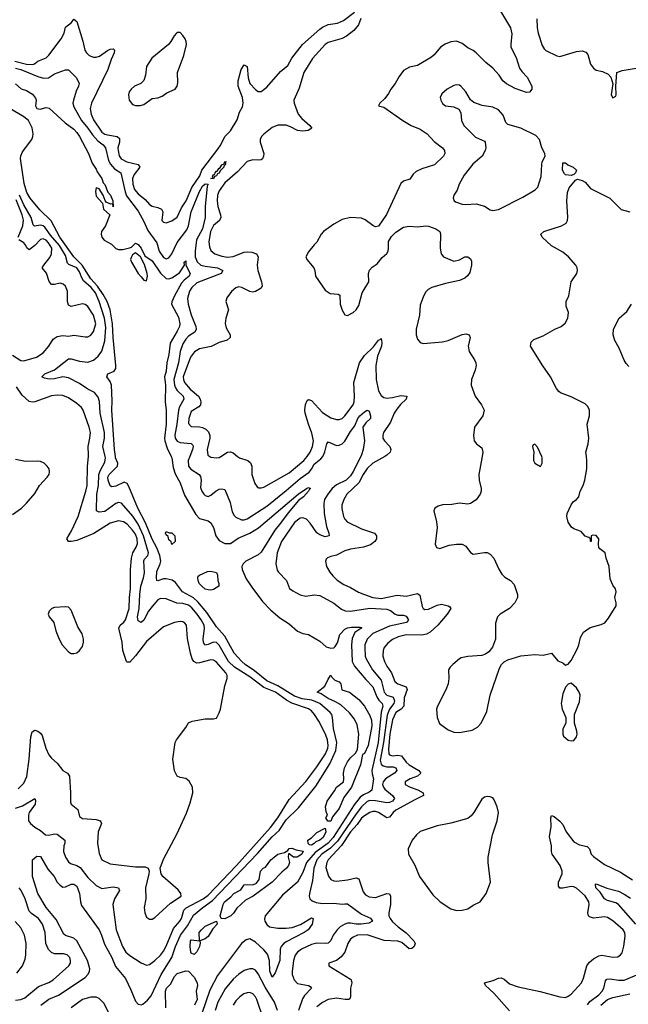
# Model space of a CAD drawing. Header units: inches. Extents: x 1682530 to 1839546, y 640742 to 791647.
# Tile 724 of 923: x 1804761 to 1809120, y 716076 to 723127. Entities that reach past the tile are written whole.
import ezdxf

# ---------------------------------------------------------------- set-up
doc = ezdxf.new("R2010")
doc.units = ezdxf.units.IN
doc.header["$MEASUREMENT"] = 0
doc.layers.add('B8701', color=7, linetype='Continuous')
doc.layers.add('B8702', color=7, linetype='Continuous')

msp = doc.modelspace()

# ---------------------------------------------------------------- linework, layer by layer
at = {"layer": 'B8701', "color": 5}
for points, elevation in [([(1804710, 719582.6), (1804775.1, 719630), (1804810, 719664.9), (1804870, 719734.8), (1804903.6, 719790), (1804958.7, 719850), (1804971.3, 719870), (1804975.1, 719890), (1804971.5, 719910), (1804956.9, 719930), (1804935.6, 719950), (1804910, 719962.7), (1804890, 719966.2), (1804803.9, 719963.9), (1804730, 719977.6)], 520), ([(1804730, 717481), (1804782.2, 717497.8), (1804870.4, 717550.3), (1804874.6, 717534.6), (1804871.3, 717510), (1804829.6, 717450.4), (1804824.4, 717430), (1804823.9, 717390), (1804837.8, 717370), (1804870, 717343.8), (1804910, 717320.2), (1804945.3, 717290), (1804970, 717287.3), (1805010, 717297.4), (1805030, 717294.4), (1805084.9, 717250), (1805085.6, 717230), (1805078.2, 717210), (1805074.2, 717170), (1805089.1, 717130), (1805110, 717096.4), (1805124, 717084), (1805170, 717068.7), (1805194.9, 717054.9), (1805250, 716984.1), (1805310, 716926.9), (1805350, 716904.9), (1805430, 716916.6), (1805468.9, 716908.9), (1805475.6, 716890), (1805440.7, 716830), (1805429.1, 716790), (1805451.1, 716610), (1805497.8, 716490), (1805521.8, 716450), (1805550, 716424.9), (1805630, 716372.7), (1805670, 716356), (1805690, 716360.8), (1805730, 716389.3), (1805770, 716427.5), (1805790, 716456.2), (1805810, 716492.9), (1805861.6, 716618.4), (1805908, 716670), (1805919.9, 716690), (1805937.3, 716750), (1805954.4, 716765.6), (1806074.8, 716830), (1806110, 716856.2), (1806313.5, 717070), (1806558.4, 717341.6), (1806610, 717410.5), (1806690, 717542.1), (1806810, 717672.3), (1806890, 717776.3), (1806951.1, 717868.9), (1806968.3, 717910), (1806971, 717930), (1806966.8, 717970), (1806950.9, 718010.9), (1806903.3, 718103.3), (1806873.7, 718150), (1806850, 718177.4), (1806830, 718191.4), (1806710, 718231.6), (1806672.9, 718252.9), (1806593.5, 718310), (1806510, 718344.1), (1806410, 718420.1), (1806300.8, 718490), (1806255.7, 718530), (1806190, 718648.8), (1806170, 718667.5), (1806150, 718669.9), (1806110, 718651.7), (1806087.5, 718647.5), (1806077.5, 718670), (1806076, 718690), (1806085.6, 718770), (1806082.2, 718790), (1806061.8, 718830), (1806032.3, 718870), (1805994.8, 718914.8), (1805970, 718935), (1805930, 718947.2), (1805887.6, 718947.6), (1805810, 718979.4), (1805770, 718982.5), (1805750, 718973.5), (1805710, 718925.4), (1805684.2, 718890), (1805650, 718827.8), (1805630, 718809.8), (1805610, 718822), (1805604.5, 718850), (1805618, 718910), (1805621.3, 719010), (1805629.9, 719069.9), (1805648.9, 719130), (1805654.2, 719165.8), (1805649.6, 719250.5), (1805655.7, 719264.3), (1805679.2, 719290), (1805684.1, 719310), (1805648.1, 719430), (1805610, 719514.7), (1805570.7, 719570.7), (1805490, 719663.7), (1805470, 719669.2), (1805450, 719662.4), (1805370, 719604.4), (1805330, 719599.5), (1805310.7, 719610.7), (1805313, 719730), (1805326.1, 719790), (1805327.6, 719870), (1805338.8, 719901.2), (1805370, 719957.4), (1805375.2, 719990), (1805372.8, 720000)], 460), ([(1804750, 717619.7), (1804790, 717660.2), (1804813.5, 717706.5), (1804829.4, 717830), (1804841.4, 717990), (1804850, 718028), (1804870, 718038.5), (1804890, 718032.2), (1804910, 718017.7), (1804921.4, 718001.4), (1804947.4, 717910), (1804970, 717863.1), (1804990, 717838.3), (1805030, 717802), (1805070, 717750.3), (1805103, 717730), (1805118, 717710), (1805125.5, 717590), (1805124.2, 717524.2), (1805130, 717508), (1805177, 717470), (1805190, 717421.6), (1805210, 717406.7), (1805310, 717398.9), (1805337.1, 717390), (1805342, 717382), (1805346, 717370), (1805323.9, 717310), (1805317.8, 717230), (1805330, 717156), (1805350, 717110.6), (1805410, 717082.7), (1805590, 717059), (1805660.7, 717060.7), (1805682, 717050), (1805688.4, 717030), (1805687.2, 717010), (1805662.4, 716910), (1805664, 716830), (1805652.2, 716770), (1805656.4, 716730), (1805670, 716700.7), (1805690, 716684.9), (1805710, 716685.5), (1805730, 716697.1), (1805840.6, 716799.4), (1805917.1, 716850), (1805915.2, 716870), (1805895.6, 716895.6), (1805787.5, 716990), (1805775, 717010), (1805767, 717050), (1805790, 717115.2), (1805886, 717294), (1805956.4, 717443.5), (1805982.6, 717517.4), (1806000.2, 717590), (1805998.7, 717630), (1805974.7, 717674.7), (1805950, 717693.1), (1805910, 717698.7), (1805890, 717709.8), (1805870, 717746.6), (1805857.2, 717830), (1805873.8, 717950), (1805883.5, 717970), (1805950, 718057.3), (1805970, 718092.4), (1805997, 718103), (1806090, 718118.9), (1806150, 718119.1), (1806170, 718126), (1806190, 718162), (1806198.5, 718190), (1806230, 718355.5), (1806246.6, 718410), (1806247.4, 718430), (1806236.4, 718450), (1806170, 718526.8), (1806150, 718541.2), (1806130, 718543.5), (1806050, 718520.5), (1806030, 718519.6), (1806009.1, 718530), (1805995.9, 718550), (1805983.8, 718590), (1805963.7, 718696.3), (1805955.4, 718790), (1805945.1, 718805.1), (1805930, 718815.8), (1805910, 718817.7), (1805870, 718809.8), (1805790, 718779.8), (1805670, 718673.8), (1805590, 718570.5), (1805550, 718526.6), (1805530, 718525.1), (1805525.6, 718530), (1805499.9, 718610), (1805494.4, 718670), (1805471.3, 718770), (1805480.3, 718790), (1805506.9, 718813.1), (1805519.1, 718830), (1805545.8, 718910), (1805546.7, 718990), (1805554.1, 719050), (1805555, 719190), (1805563, 719270), (1805572, 719310), (1805596.2, 719350), (1805604.8, 719375.2), (1805602.5, 719410), (1805590, 719442.5), (1805570, 719472.4), (1805530, 719514.1), (1805504.7, 719530), (1805470, 719538.4), (1805410, 719521.6), (1805293.3, 719446.7), (1805170, 719396.8), (1805130, 719389.9), (1805111.2, 719391.2), (1805099.7, 719410), (1805132.9, 719467), (1805179.9, 719570), (1805235.5, 719750), (1805243.6, 719790), (1805246.6, 719930), (1805252.8, 720000)], 480), ([(1804913.5, 716070), (1804950, 716099.2), (1804970, 716112.3), (1805039.3, 716140.7), (1805230, 716268.4), (1805250.4, 716290), (1805260.4, 716310), (1805263.8, 716330), (1805247.2, 716390), (1805170.2, 716530.2), (1805149.3, 716549.3), (1805090, 716567.5), (1805077.5, 716577.5), (1805022.5, 716682.5), (1804950, 716769.8), (1804890, 716869.7), (1804852.8, 716990), (1804852, 717110), (1804884.2, 717135.8), (1804910, 717134), (1804962.9, 717042.9), (1805008.1, 716990), (1805029.7, 716949.7), (1805050, 716927.7), (1805070, 716915.2), (1805090, 716916), (1805130, 716935.3), (1805150, 716935), (1805170, 716921.8), (1805190.1, 716870), (1805196.1, 716810), (1805203.6, 716783.5), (1805330, 716609.2), (1805348, 716570), (1805367.4, 716507.4), (1805420.8, 716410), (1805446.9, 716346.9), (1805519.5, 716259.5), (1805558.1, 716178.1), (1805590, 716096.9), (1805610, 716076.9), (1805630, 716072), (1805642.5, 716077.5), (1805675.5, 716104.5), (1805702.6, 716137.4), (1805774.3, 716290), (1805850, 716410.9), (1805878.2, 716490), (1805913.8, 716570), (1805963.6, 716636.4), (1806006.8, 716713.2), (1806074, 716770), (1806141.5, 716818.5), (1806463.9, 717156.1), (1806570, 717275.7), (1806618.9, 717321.1), (1806670, 717397.1), (1806757.6, 717482.4), (1806881.9, 717638.1), (1806983.3, 717796.7), (1807025.6, 717894.4), (1807032.2, 717950), (1807007.9, 718050), (1807002.4, 718130), (1806996.2, 718150), (1806984.3, 718164.3), (1806910, 718230.3), (1806854.3, 718254.3), (1806784.2, 718264.2), (1806730, 718281.4), (1806610, 718357.1), (1806530, 718392.9), (1806443.4, 718463.4), (1806375.8, 718510), (1806351.6, 718530), (1806297.4, 718590), (1806231.4, 718711.4), (1806170, 718778.8), (1806102.5, 718882.5), (1806037.7, 718957.7), (1806005.7, 718985.7), (1805928, 719030), (1805876.8, 719096.8), (1805854.3, 719114.3), (1805810, 719123.7), (1805790, 719121.6), (1805750, 719107.9), (1805744.5, 719110), (1805741.4, 719130), (1805744.3, 719175.7), (1805768.4, 719230), (1805772, 719250), (1805766, 719290), (1805743.9, 719343.9), (1805710, 719407.6), (1805662.8, 719522.8), (1805608.4, 719630), (1805543.9, 719783.9), (1805530, 719806.3), (1805510, 719814), (1805450, 719786.7), (1805421.9, 719781.9), (1805410, 719787.8), (1805394.9, 719830), (1805392.5, 719850), (1805401.1, 719870), (1805461.9, 719930), (1805465, 719950), (1805448.4, 719990), (1805446.9, 720000)], 440), ([(1805845.5, 720000), (1805850.2, 719990), (1805859.8, 719919.8), (1805874.9, 719874.9), (1805910.2, 719810), (1805942.3, 719722.3), (1806023.1, 719583.1), (1806050, 719554.5), (1806110, 719536.9), (1806130, 719524.4), (1806149.3, 719489.3), (1806166.4, 719430), (1806190, 719398), (1806230, 719376.9), (1806270, 719375.4), (1806325.1, 719414.9), (1806410, 719450.5), (1806472.6, 719487.4), (1806755.8, 719730), (1806815.1, 719770), (1806830, 719776.5), (1806844.9, 719770), (1806835.9, 719764.1), (1806830.2, 719750), (1806794.7, 719710), (1806757.3, 719682.7), (1806684.3, 719595.7), (1806630, 719520.5), (1806588.3, 719471.7), (1806490, 719313.8), (1806470, 719294.8), (1806379.6, 719250), (1806362.3, 719230), (1806352.8, 719210), (1806353.8, 719190), (1806383.2, 719123.2), (1806423.1, 719063.1), (1806501.2, 718961.2), (1806558.7, 718898.7), (1806624.2, 718844.2), (1806690, 718801.1), (1806750, 718748.9), (1806790, 718730.2), (1806830, 718724.4), (1806910, 718677), (1806956.6, 718636.6), (1806990, 718625.4), (1807010, 718628.1), (1807021.7, 718638.3), (1807036.8, 718663.2), (1807054.9, 718725.1), (1807090, 718762.2), (1807110, 718771.7), (1807136.9, 718776.9), (1807196.7, 718776.7), (1807211.4, 718771.4), (1807162.5, 718737.5), (1807143.5, 718696.5), (1807138.4, 718650), (1807141.3, 718530), (1807158.3, 718498.3), (1807240.8, 718400.8), (1807290, 718350.1), (1807318.4, 718278.4), (1807333.4, 718253.4), (1807357.2, 718230), (1807361.6, 718210), (1807351.2, 718168.8), (1807328.2, 717950), (1807284.2, 717750), (1807285, 717725), (1807296, 717690), (1807282.8, 717610), (1807264.8, 717595.2), (1807223.3, 717576.7), (1807200.4, 717559.6), (1807156.9, 717503.1), (1807007, 717270), (1806970, 717228.7), (1806877.8, 717162.2), (1806816.2, 717090), (1806790, 717020.4), (1806750.8, 716950), (1806643, 716857), (1806518.6, 716710), (1806513.7, 716686.3), (1806516.8, 716670), (1806530, 716646.5), (1806550.4, 716630), (1806610, 716619.8), (1806670, 716620.3), (1806713.2, 716626.8), (1806773.1, 716646.9), (1806850, 716695.6), (1806864, 716690), (1806854.9, 716650), (1806828, 716610), (1806799.6, 716590), (1806670, 716523.8), (1806650.4, 716509.6), (1806634.7, 716490), (1806627.2, 716470), (1806623.4, 716390), (1806590, 716302), (1806570.3, 716269.7), (1806553.2, 716313.2), (1806549.4, 716390), (1806535.2, 716435.2), (1806510, 716465.4), (1806450, 716521.5), (1806410, 716543.5), (1806382.3, 716537.7), (1806349.4, 716510.6), (1806177.9, 716282.1), (1806123.1, 716176.9), (1806064.5, 716010)], 440), ([(1805979.6, 720000), (1805967.7, 719970), (1805970.1, 719930.1), (1805987.3, 719907.3), (1806046.7, 719870), (1806056, 719856), (1806059.8, 719830), (1806056.7, 719776.7), (1806066, 719750), (1806080.3, 719730), (1806090, 719719.5), (1806110, 719713.1), (1806130, 719721.5), (1806167.3, 719752.7), (1806190, 719764.2), (1806210, 719768.4), (1806230, 719763.1), (1806269.3, 719670), (1806283.1, 719603.1), (1806296.5, 719576.5), (1806310, 719563.7), (1806350, 719544.9), (1806370, 719544.4), (1806390, 719552.4), (1806530, 719644.1), (1806670, 719754.8), (1806770, 719841), (1806833.4, 719886.6), (1806851.4, 719908.6), (1806870, 719943.5), (1806918.2, 719981.8), (1806931.6, 720000)], 460), ([(1806121.8, 720000), (1806130, 719994.4), (1806170, 719988.2), (1806190, 719992.3), (1806202.5, 720000)], 480), ([(1806321.9, 720000), (1806334.4, 719990), (1806394, 719970), (1806413.8, 719953.8), (1806423.5, 719930), (1806424.7, 719870), (1806444.8, 719804.8), (1806462, 719782), (1806474.7, 719774.7), (1806490, 719774), (1806510, 719780.2), (1806690, 719881.4), (1806796.8, 719970), (1806819.4, 720000)], 480), ([(1807203.6, 720000), (1807150, 719891.4), (1807130, 719859.5), (1807099.8, 719830), (1807030, 719794.8), (1806999.8, 719770), (1806967.8, 719730), (1806944, 719690), (1806938.8, 719661.2), (1806942, 719590), (1806957.6, 719497.6), (1806976.1, 719450), (1806977.1, 719430), (1806950, 719422.4), (1806910, 719438.4), (1806890, 719452.1), (1806841.9, 719521.9), (1806814.7, 719550), (1806790, 719560.3), (1806770, 719556.5), (1806730, 719525.8), (1806635.7, 719390), (1806604.4, 719310), (1806596.2, 719230), (1806605.2, 719185.2), (1806614.6, 719170), (1806671.8, 719111.8), (1806694.4, 719054.4), (1806716.3, 719036.3), (1806770, 719008.9), (1806810, 718999.6), (1806870, 719008.3), (1806910, 719002.8), (1807010, 718949.2), (1807064.9, 718904.9), (1807092.9, 718892.8), (1807130, 718890.1), (1807270, 718912.5), (1807390, 718905.1), (1807416.1, 718896.1), (1807450.4, 718870), (1807470, 718863.6), (1807510, 718861.7), (1807530, 718854.7), (1807546.7, 718830), (1807532.4, 718810), (1807410, 718783.8), (1807290, 718730.4), (1807250.8, 718690), (1807233.9, 718650), (1807231.9, 718630), (1807236.2, 718570), (1807242, 718550), (1807287.1, 718470), (1807350, 718395.8), (1807370.9, 718310), (1807390, 718289.7), (1807436.1, 718276.1), (1807446.5, 718250), (1807441.5, 718230), (1807409.1, 718190), (1807393.4, 718146.6), (1807367.3, 717950), (1807343.4, 717823.4), (1807350, 717794.4), (1807363.7, 717783.7), (1807390, 717775.8), (1807435.8, 717775.8), (1807455, 717770), (1807461.6, 717750), (1807444.6, 717730), (1807381.6, 717690), (1807364.9, 717670), (1807360.1, 717650), (1807365.6, 717630), (1807376.3, 717616.3), (1807431.8, 717570), (1807445, 717550), (1807430.2, 717530), (1807410, 717521.3), (1807390, 717519.2), (1807310, 717533.5), (1807270, 717534.1), (1807250, 717527.4), (1807210, 717491), (1807170, 717439.9), (1807036.2, 717243.8), (1806986.7, 717193.3), (1806926.2, 717150), (1806889.8, 717110), (1806868.1, 717050), (1806857.8, 716962.2), (1806836.5, 716870), (1806835.3, 716850), (1806840.3, 716830), (1806856.6, 716816.6), (1806885.3, 716805.3), (1806930, 716797.2), (1807010, 716800.9), (1807070, 716791.9), (1807090, 716796.3), (1807110, 716794.5), (1807210, 716722.2), (1807272.9, 716692.8), (1807288.4, 716670), (1807262.5, 716657.5), (1807207.3, 716650), (1807170, 716648.7), (1807130, 716657.3), (1807110, 716656.1), (1807090, 716648.6), (1807057.3, 716630), (1807035.3, 716610), (1807005.8, 716570), (1806988.4, 716531.6), (1806970, 716513.5), (1806950, 716509.9), (1806890, 716513.2), (1806850, 716504.4), (1806779.1, 716470), (1806750.6, 716449.4), (1806733, 716427), (1806721.4, 716390), (1806712.1, 716310), (1806712.2, 716290), (1806726.6, 716250), (1806750, 716225.4), (1806830.7, 716210), (1806842.5, 716202.5), (1806850.3, 716190), (1806801, 716139), (1806785.8, 716114.2), (1806757.3, 716030)], 460), ([(1807376, 720000), (1807290.3, 719950), (1807250, 719914), (1807220.4, 719870), (1807190.8, 719810), (1807105.1, 719730), (1807081.5, 719690), (1807068.8, 719650), (1807067.6, 719627.6), (1807080.6, 719570), (1807089, 719549), (1807106.3, 719530), (1807210, 719479.8), (1807302, 719450), (1807316.9, 719430), (1807317.4, 719410), (1807305.3, 719390), (1807272.6, 719367.4), (1807223.1, 719350), (1807130, 719335.1), (1807090, 719323.7), (1807030, 719291.9), (1806990, 719283.5), (1806966.5, 719273.5), (1806956.9, 719263.1), (1806951.8, 719248.2), (1806959.6, 719210), (1806983.2, 719170), (1807003.3, 719143.4), (1807034.3, 719114.3), (1807082.4, 719082.4), (1807130, 719060.9), (1807187.2, 719027.2), (1807230.1, 719010.1), (1807289.7, 718989.7), (1807350, 718981), (1807465.5, 719005.5), (1807530, 718998.1), (1807610, 719017.5), (1807626.3, 719006.3), (1807643.6, 718923.6), (1807650.1, 718910.1), (1807663.7, 718903.7), (1807690, 718904.4), (1807750, 718933.3), (1807781.4, 718941.4), (1807830.6, 718930), (1807842.2, 718922.2), (1807848, 718910), (1807822.9, 718870), (1807755.5, 718790), (1807700.4, 718739.6), (1807673.5, 718726.5), (1807641.3, 718718.7), (1807530, 718721.6), (1807472.3, 718707.7), (1807432, 718688), (1807397.5, 718662.5), (1807371, 718630), (1807363.9, 718610), (1807361.9, 718570), (1807373.9, 718530), (1807390, 718496.9), (1807424.4, 718450), (1807447.6, 718387.6), (1807470.5, 718370.5), (1807530.1, 718350.1), (1807536.2, 718330), (1807515, 718270), (1807513.3, 718210), (1807493.6, 718190), (1807455.5, 718164.5), (1807430, 718113.5), (1807412.9, 718010), (1807403.1, 717903.1), (1807405.3, 717870), (1807410, 717861.5), (1807430, 717854.4), (1807470, 717860.7), (1807495.8, 717855.8), (1807528.6, 717810), (1807550, 717790.1), (1807619.3, 717750), (1807634.7, 717730), (1807632.5, 717727.5), (1807610.3, 717710), (1807557.8, 717690), (1807521.3, 717670), (1807521.3, 717650), (1807557, 717630), (1807611.5, 717611.5), (1807650.8, 717590.8), (1807652.2, 717570), (1807590, 717541.1), (1807454.7, 717465.3), (1807436.1, 717450), (1807410, 717415.2), (1807390, 717411.6), (1807330, 717449.9), (1807310, 717455.6), (1807290, 717456.1), (1807270, 717450.4), (1807230, 717426.2), (1807210, 717408.7), (1807177.2, 717362.8), (1807130, 717311.2), (1807066.5, 717213.5), (1806969.6, 717110), (1806960.4, 717090), (1806954.9, 717054.9), (1806973.4, 716993.4), (1806989.6, 716969.6), (1807010, 716960.2), (1807030, 716958), (1807110, 716965.9), (1807170, 716982), (1807190, 716973.4), (1807220.2, 716880.2), (1807239, 716859), (1807264.1, 716844.1), (1807310, 716839.5), (1807390, 716870.1), (1807410, 716866), (1807415.8, 716850), (1807417.5, 716790), (1807404.8, 716730), (1807406, 716710), (1807413.7, 716690), (1807430, 716666.8), (1807471, 716630), (1807530, 716587.5), (1807584.4, 716530), (1807592.8, 716510), (1807586.9, 716490), (1807570, 716474.8), (1807550, 716472), (1807497.3, 716517.3), (1807470, 716527.5), (1807372.4, 716532.4), (1807250, 716573.5), (1807180.7, 716570), (1807150, 716557.4), (1807130, 716541), (1807111.8, 716510), (1807090.1, 716450), (1807064.4, 716415.6), (1807030, 716389.7), (1806976, 716370), (1806974.8, 716350), (1807130, 716255.8), (1807136.1, 716250), (1807139.3, 716230), (1807129.4, 716190), (1807129.2, 716130), (1807124.5, 716115.5), (1807118, 716110), (1807091.1, 716108.9), (1807030, 716119.2), (1806970, 716109.8), (1806930, 716088.7), (1806890, 716056.8)], 480), ([(1808073.3, 720000), (1808050.3, 719870), (1808052.9, 719830), (1808066.7, 719770), (1808066.7, 719750), (1808059.6, 719730), (1808030, 719689.6), (1807990, 719662.6), (1807970, 719657.3), (1807910, 719664.5), (1807855.3, 719655.3), (1807790, 719651.7), (1807757.2, 719642.8), (1807734.9, 719630), (1807727.4, 719610), (1807747.2, 719530), (1807751.3, 719490), (1807737.1, 719370), (1807747, 719347), (1807770, 719340.4), (1807836, 719364), (1807890, 719372), (1807930, 719371.3), (1807957.1, 719357.1), (1807990, 719310.4), (1808010, 719299.5), (1808090, 719311.7), (1808110, 719310.3), (1808130, 719300.3), (1808157.4, 719270), (1808192, 719192), (1808215.2, 719155.2), (1808234.7, 719134.7), (1808275.5, 719110), (1808301.4, 719081.4), (1808326.4, 719010), (1808326.7, 718990), (1808307, 718950), (1808270, 718909.7), (1808201.6, 718870), (1808184.2, 718850), (1808170, 718806), (1808168.5, 718690), (1808147.2, 718632.8), (1808121.1, 718598.9), (1808097.2, 718582.8), (1808070, 718573), (1807970, 718565.4), (1807923.7, 718556.3), (1807910, 718549.6), (1807863, 718510), (1807843, 718490), (1807832.7, 718470), (1807834.6, 718410), (1807829, 718370), (1807812.9, 718327.1), (1807752.4, 718210), (1807747.2, 718190), (1807750.3, 718130), (1807767.1, 718087.1), (1807830, 718042.4), (1807870, 718024.2), (1807910, 718021.7), (1808001, 718039), (1808040.1, 718059.9), (1808067, 718090), (1808106.7, 718173.3), (1808129.6, 718290), (1808198, 718482), (1808210.7, 718509.3), (1808230, 718528.8), (1808257.7, 718542.3), (1808350.3, 718570.3), (1808450, 718580.9), (1808510, 718574.9), (1808570, 718590.6), (1808615.2, 718535.2), (1808650, 718521), (1808670, 718504.7), (1808688.9, 718511.1), (1808710, 718538), (1808756.6, 718623.4), (1808766.6, 718650), (1808776.6, 718703.4), (1808799.6, 718740.4), (1808846.2, 718773.8), (1808925.4, 718794.6), (1808951.5, 718808.5), (1808978.3, 718841.7), (1809032.7, 718930), (1809033.2, 718950), (1809023.7, 718990), (1809034, 719030), (1809029.3, 719050), (1809010, 719077.2), (1808990, 719122), (1808983.6, 719210), (1808960.7, 719270), (1808954, 719310), (1808916.4, 719336.4), (1808910, 719346), (1808906, 719370), (1808908, 719410), (1808890, 719433.2), (1808865.4, 719434.6), (1808854, 719430), (1808854, 719390), (1808850, 719389.2), (1808848.7, 719408.7), (1808838, 719418), (1808810, 719429.2), (1808781.2, 719461.2), (1808730, 719481.6), (1808713.9, 719493.9), (1808689.7, 719529.7), (1808678.9, 719570), (1808681.1, 719590), (1808710, 719652.7), (1808725.8, 719674.2), (1808750, 719690.3), (1808764.7, 719710), (1808774.2, 719750), (1808795.6, 719790), (1808809.8, 719830.2), (1808823.1, 719910), (1808823.1, 719970), (1808819.8, 720000)], 520), ([(1808441.9, 720000), (1808441, 719970), (1808451.3, 719950), (1808490, 719926.8), (1808504, 719950), (1808504, 719990), (1808499.5, 720000)], 540), ([(1808270, 716029.8), (1808155.8, 716155.8), (1808097.6, 716210), (1808089.8, 716230.2), (1808152.9, 716247.1), (1808190, 716263.6), (1808210, 716265.5), (1808230, 716255.8), (1808270, 716223.2), (1808330, 716200.2), (1808487.7, 716167.7), (1808630, 716129.1), (1808670, 716124.6), (1808690, 716132.9), (1808710, 716148.9), (1808783.9, 716230), (1808798.1, 716261.9), (1808823.2, 716350), (1808843, 716377), (1808870, 716402.3), (1808910, 716423.8), (1808930, 716426.4), (1809010, 716414), (1809043.8, 716416.2), (1809064.5, 716430), (1809074.9, 716445.1), (1809089, 716491), (1809096.6, 716563.4), (1809094.9, 716590), (1809084.2, 716610), (1809010, 716673.8), (1808970, 716698.2), (1808950, 716701.2), (1808870, 716693.6), (1808842.6, 716702.6), (1808834.5, 716710), (1808830.6, 716730), (1808840.6, 716790), (1808837.5, 716810), (1808810, 716852.8), (1808750, 716908.5), (1808730, 716917.2), (1808710, 716919.4), (1808650, 716906.5), (1808630, 716907.6), (1808621.2, 716921.2), (1808621, 716950), (1808646.2, 717010), (1808647.2, 717030), (1808630.8, 717070), (1808575.6, 717150), (1808569.8, 717170), (1808569.8, 717210), (1808554.8, 717274.8), (1808568.1, 717350), (1808565.1, 717410), (1808570, 717426.8), (1808590, 717420.3), (1808630, 717387.9), (1808650, 717362.6), (1808674.5, 717310), (1808730, 717238.6), (1808770, 717218.5), (1808826.5, 717206.5), (1808840.9, 717190), (1808853.1, 717150), (1808870, 717133.1), (1808950, 717076.9), (1809063, 717023), (1809150, 716966.7)], 480), ([(1804730, 716105.3), (1804770, 716110.7), (1804799, 716121), (1804895.9, 716204.1), (1804970, 716232.5), (1805000.9, 716250), (1805112.8, 716350), (1805124, 716370), (1805125.4, 716390), (1805119.7, 716410), (1805100.9, 716430), (1805076, 716436), (1805010, 716438.2), (1804990, 716446), (1804968.4, 716468.4), (1804948.6, 716510), (1804944.7, 716590), (1804924.5, 716650), (1804896.2, 716690), (1804845.1, 716725.1), (1804830, 716743.5), (1804801.5, 716830), (1804772.9, 716890), (1804757.8, 716910)], 460), ([(1809173.9, 716650), (1809050.8, 716790.8), (1809030, 716802.8), (1808970, 716819.9), (1808950, 716830.7), (1808917.8, 716877.8), (1808887.9, 716910), (1808884.9, 716935.1), (1808890, 716938), (1808966.5, 716906.5), (1809050, 716886), (1809090, 716865.5), (1809136, 716836)], 460), ([(1804740.7, 716299.3), (1804781, 716350), (1804800.9, 716399.1), (1804805.8, 716430), (1804807.1, 716510), (1804795.9, 716570), (1804770, 716622.3), (1804727.6, 716667.6)], 480), ([(1805807.2, 716050), (1805805.5, 716170), (1805813.8, 716190), (1805840.8, 716219.2), (1805870, 716273.8), (1805890, 716295.6), (1805950, 716316), (1805970, 716311.7), (1806010, 716271), (1806033.4, 716230), (1806035.1, 716210), (1806024.2, 716170), (1806032.5, 716110), (1806012.7, 716070)], 420), ([(1806606.6, 716030), (1806585, 716090), (1806519.1, 716199.1), (1806470, 716293.3), (1806450, 716319.2), (1806430, 716329.8), (1806410, 716329.8), (1806370, 716316.8), (1806330, 716290.7), (1806290, 716254.8), (1806232.7, 716187.3), (1806179.9, 716090), (1806161.1, 716030)], 460), ([(1808827.9, 716072.1), (1808845.2, 716094.8), (1808910, 716143.4), (1808933.8, 716170), (1808944.3, 716190), (1808957.2, 716242.8), (1808965.3, 716254.7), (1808990, 716258), (1809050, 716247.4), (1809090, 716249.5), (1809210, 716297.7)], 460), ([(1805412.5, 715990), (1805363.6, 716083.6), (1805330, 716116.9), (1805310, 716127), (1805270, 716127.3), (1805210, 716110.4), (1805130.3, 716049.7)], 440), ([(1806508.3, 715970), (1806459.8, 716110), (1806450, 716128.3), (1806430, 716149.8), (1806410, 716159.8), (1806390, 716158.8), (1806365.3, 716150), (1806338.5, 716130), (1806310, 716099.8), (1806289.4, 716070)], 480), ([(1808924.1, 716070), (1808970, 716108.9), (1809010, 716125.1), (1809130, 716151.3)], 440)]:
    msp.add_lwpolyline(points, dxfattribs=dict(at, elevation=elevation))
for points, elevation in [([(1805850, 719368.7), (1805846.6, 719386.6), (1805830, 719402), (1805825.6, 719425.6), (1805810, 719438), (1805805.2, 719450), (1805810, 719462), (1805832.7, 719452.7), (1805850, 719452), (1805871.3, 719430), (1805874, 719390)], 420), ([(1806130, 719040.4), (1806110, 719043.5), (1806090, 719049.8), (1806065.4, 719070), (1806047.7, 719090), (1806039.7, 719110), (1806036, 719130), (1806039, 719141), (1806048, 719150), (1806105.4, 719174.6), (1806130, 719176.9), (1806170, 719167.3), (1806176.9, 719150), (1806179.6, 719110), (1806188.2, 719090), (1806188, 719070), (1806150, 719046.2)], 420), ([(1805090, 718921.2), (1805010, 718917.2), (1804992, 718910), (1804971.3, 718890), (1804966, 718870), (1804971.3, 718850), (1805006.8, 718810), (1805019.1, 718750), (1805043, 718690), (1805064.9, 718650), (1805110, 718598.8), (1805130, 718587.3), (1805150, 718587.3), (1805170, 718593.4), (1805190, 718610.6), (1805210, 718639.1), (1805219.1, 718670), (1805218.3, 718690), (1805208.3, 718728.3), (1805178.6, 718778.6), (1805130, 718898), (1805110, 718919)], 520), ([(1806990, 717387.4), (1806968.1, 717388.1), (1806954, 717410), (1806965.2, 717430), (1806956.2, 717456.2), (1806952.5, 717490), (1806963.7, 717530), (1807016.2, 717603.8), (1807030, 717631.4), (1807080.4, 717670), (1807083.7, 717690), (1807079.6, 717730), (1807088.2, 717770), (1807110, 717813.2), (1807130, 717841), (1807165.9, 717874.1), (1807180.1, 717899.9), (1807189.9, 718009.9), (1807177.6, 718077.6), (1807158.4, 718118.4), (1807123.4, 718163.4), (1807060, 718220), (1807022.5, 718242.5), (1806970, 718264.5), (1806920, 718300), (1806892.7, 718310), (1806945.8, 718354.2), (1806970, 718403), (1806990, 718432.2), (1806997.3, 718417.3), (1807018, 718398), (1807050, 718385.2), (1807060.6, 718370), (1807068.9, 718328.9), (1807123.1, 718310), (1807190, 718257.5), (1807230, 718211.7), (1807270, 718144.9), (1807280.4, 718110), (1807283.9, 718070), (1807257, 717930), (1807230, 717871.6), (1807216.1, 717863.9), (1807201.9, 717790), (1807137.6, 717630), (1807082.5, 717557.5), (1807050, 717478.8), (1807001.6, 717418.4)], 420), ([(1808710, 718375.3), (1808690, 718368), (1808670, 718348), (1808650, 718298), (1808639.3, 718230), (1808645.5, 718190), (1808672, 718130), (1808672, 718090), (1808651.3, 718048.7), (1808651, 718010), (1808655.3, 717995.3), (1808690, 717967.3), (1808710, 717962.8), (1808730, 717966), (1808749, 717990), (1808752.7, 718010), (1808751.9, 718031.9), (1808734, 718090), (1808734, 718150), (1808770, 718242), (1808774.5, 718290), (1808769.2, 718310), (1808750, 718342)], 520), ([(1808110, 717564), (1808090, 717559), (1808070, 717544), (1808014.4, 717450), (1807994.3, 717425.7), (1807970, 717406), (1807850, 717372.7), (1807750, 717353.8), (1807630, 717313.1), (1807602.3, 717290), (1807571.5, 717250), (1807544, 717190), (1807546.3, 717150), (1807591.8, 717071.8), (1807625.1, 716990), (1807720.5, 716860.5), (1807773.7, 716810), (1807850, 716759.5), (1807890, 716747), (1807930, 716748.7), (1807970, 716758.4), (1808010, 716785.5), (1808059.3, 716810), (1808101.6, 716870), (1808133.5, 716950), (1808116.4, 717090), (1808116.9, 717130), (1808148, 717290), (1808181.6, 717390), (1808189.4, 717450), (1808180.9, 717490), (1808160.2, 717540.2), (1808150, 717555.3), (1808130, 717562)], 520), ([(1806850, 717215.8), (1806837, 717217), (1806826.2, 717226.2), (1806823.7, 717250), (1806851.9, 717268.1), (1806890, 717306.3), (1806950, 717338), (1806953, 717310), (1806934.3, 717270), (1806910, 717250.7), (1806881.8, 717238.2), (1806870, 717226.5)], 420), ([(1806748.3, 717128.3), (1806721.2, 717130), (1806690, 717154), (1806686.8, 717153.2), (1806683.8, 717130), (1806693.5, 717090), (1806687.1, 717070), (1806671.4, 717050), (1806637.6, 717022.4), (1806570, 716949.4), (1806432.5, 716850), (1806378.8, 716821.2), (1806316.7, 716763.3), (1806292.3, 716727.7), (1806274.3, 716710), (1806230, 716688.8), (1806204, 716690), (1806197.4, 716710), (1806218.7, 716790), (1806228.2, 716810), (1806274, 716846), (1806296, 716870), (1806345.3, 716894.7), (1806370, 716931.1), (1806390, 716934.7), (1806430, 716932.2), (1806457, 716943), (1806476.1, 716970), (1806485.6, 717030), (1806505.3, 717050), (1806521.5, 717058.5), (1806561, 717110), (1806582.9, 717130), (1806610, 717150.5), (1806657.2, 717162.7), (1806682, 717178), (1806690, 717192.4), (1806710, 717194.9), (1806742.2, 717182.2), (1806792, 717172), (1806780.8, 717150)], 420), ([(1806010, 716431.6), (1805990, 716442), (1805985.7, 716450), (1805981.4, 716490), (1805984.8, 716530), (1805990, 716537.4), (1806049, 716531), (1806046.3, 716590), (1806062.4, 716610), (1806090, 716634.9), (1806170.5, 716670.5), (1806174.7, 716650), (1806145, 716615), (1806110, 716562), (1806090, 716543.7), (1806050.6, 716529.4), (1806054, 716514), (1806049, 716490), (1806030, 716451.1)], 420)]:
    msp.add_lwpolyline(points, close=True, dxfattribs=dict(at, elevation=elevation))
at = {"layer": 'B8702', "color": 5}
for points, elevation in [([(1808183.9, 723223.9), (1808277, 723070), (1808286, 723026), (1808277.6, 722950), (1808279.7, 722930), (1808317.5, 722857.5), (1808341.2, 722781.2), (1808356.6, 722756.6), (1808396.2, 722716.2), (1808428.5, 722650), (1808430, 722629.2), (1808411.6, 722608.5), (1808390, 722604.7), (1808310, 722633.5), (1808247.7, 722667.7), (1808222, 722690), (1808194.3, 722730), (1808150, 722781), (1808099.5, 722819.5), (1808030, 722890.8), (1808010, 722906.4), (1807970, 722926.2), (1807930, 722956.5), (1807890, 722973.5), (1807850, 722968), (1807807.5, 722952.5), (1807774.6, 722930), (1807730, 722875.4), (1807710, 722859.8), (1807610, 722798.9), (1807553.5, 722786.5), (1807510, 722762.9), (1807478.9, 722721.1), (1807450.2, 722669.8), (1807419.3, 722630), (1807402.3, 722597.7), (1807377, 722563), (1807341, 722530), (1807332, 722510), (1807370, 722500.7), (1807505.2, 722405.2), (1807566, 722370), (1807630, 722344.2), (1807678.7, 722310), (1807730, 722256), (1807790.3, 722210), (1807804.2, 722190), (1807804.9, 722170), (1807797.3, 722150), (1807731.3, 722088.7), (1807640.5, 722059.5), (1807599.6, 722040.4), (1807578.2, 722021.8), (1807555, 721984.9), (1807510, 721970.9), (1807490, 721954.3), (1807389, 721731), (1807330, 721649), (1807310, 721642.7), (1807290, 721652.7), (1807234.9, 721694.9), (1807210, 721705.6), (1807130, 721709.7), (1807070, 721695.8), (1807010, 721662.4), (1806937.6, 721610), (1806920.3, 721590), (1806890, 721533.2), (1806870, 721515.1), (1806830, 721465.4), (1806811.2, 721430), (1806816.9, 721410), (1806866.7, 721350), (1806874.6, 721330), (1806880.4, 721290), (1806950, 721190.4), (1806985.8, 721165.8), (1807042.6, 721162.6), (1807054.7, 721154.7), (1807056, 721090), (1807070, 721046), (1807090, 721014), (1807110, 721008.2), (1807150, 721030.4), (1807170, 721048.4), (1807190, 721080.7), (1807213.1, 721170), (1807260.5, 721250), (1807258.6, 721310), (1807266.1, 721333.9), (1807285.6, 721354.4), (1807321.3, 721378.7), (1807356.3, 721423.7), (1807390, 721453.4), (1807400.5, 721470), (1807403.6, 721490), (1807402.4, 721537.6), (1807424.4, 721575.6), (1807454.3, 721605.7), (1807510, 721641.7), (1807550, 721648.4), (1807610, 721643.5), (1807670.1, 721650.1), (1807690, 721648.5), (1807741.6, 721630), (1807770.4, 721610), (1807774.7, 721594.7), (1807771.4, 721490), (1807779.7, 721450), (1807795.3, 721430), (1807870, 721398.9), (1807910, 721407.8), (1807950, 721428.3), (1807970, 721428.2), (1807990, 721414), (1807996.9, 721396.9), (1807997.4, 721370), (1807984.2, 721315.8), (1807968.1, 721291.9), (1807950, 721277), (1807910, 721258.5), (1807810, 721238.6), (1807711.9, 721208.1), (1807686.3, 721193.7), (1807670, 721177.7), (1807652.4, 721147.6), (1807630, 721083.7), (1807625.7, 721010), (1807601.8, 720910), (1807600.3, 720870), (1807610, 720838.8), (1807630, 720815.5), (1807650, 720807.6), (1807790, 720818.9), (1807830, 720830.2), (1807930, 720873.4), (1807957.8, 720877.8), (1807979.1, 720870), (1807988.5, 720850), (1807973.6, 720790), (1807979.3, 720750), (1808019.3, 720690), (1808027.8, 720670), (1808029.4, 720650), (1808023.5, 720616.5), (1807996.5, 720550), (1807995.6, 720510), (1808024.2, 720430), (1808068.5, 720370), (1808088.7, 720330), (1808078.5, 720290), (1808019.6, 720210), (1808010.3, 720150), (1808016.4, 720110), (1808032.7, 720090), (1808070, 720060.4), (1808078.6, 720030), (1808073.3, 720000)], 520), ([(1804725.3, 722830), (1804810, 722807.5), (1804853.7, 722806.3), (1804868.4, 722811.6), (1804890, 722830.1), (1804950, 722854.1), (1804970, 722872.9), (1805059.3, 722990), (1805078.9, 723030), (1805090, 723073), (1805133, 723107), (1805150, 723130.7), (1805170, 723114), (1805213.3, 722973.3), (1805227.2, 722910), (1805238.9, 722890), (1805258.8, 722870), (1805290, 722858.6), (1805310, 722859.1), (1805333.1, 722866.9), (1805390, 722907.5), (1805410, 722916), (1805430, 722917.5), (1805439.6, 722910), (1805437.9, 722890), (1805416.9, 722843.1), (1805393.3, 722770), (1805275.5, 722530), (1805267, 722490), (1805273.9, 722450), (1805290.8, 722410), (1805350, 722322.1), (1805370, 722308.1), (1805390, 722301.8), (1805460.3, 722290), (1805476.4, 722276.4), (1805475.5, 722250), (1805464.2, 722210), (1805465.7, 722190), (1805472.8, 722152.8), (1805488.3, 722130), (1805528.3, 722108.3), (1805610.2, 722090), (1805622, 722070), (1805581.3, 722018.8), (1805570.1, 721989.9), (1805571.7, 721950), (1805584.4, 721910), (1805610, 721880.3), (1805660.6, 721840.6), (1805690, 721804.2), (1805710, 721792.4), (1805750, 721783.1), (1805777.3, 721770), (1805785.4, 721750), (1805778, 721690), (1805790, 721678), (1805810, 721672.7), (1805850, 721686.7), (1805890, 721713.1), (1805920.3, 721779.7), (1805953.9, 721830), (1805994.8, 721925.2), (1806051.9, 722010), (1806065.6, 722050), (1806180.7, 722199.3), (1806200.8, 722230), (1806229.9, 722290), (1806270, 722331.1), (1806319.8, 722410), (1806335.9, 722464.1), (1806356, 722504), (1806361.4, 722530), (1806357.8, 722570), (1806325.9, 722650), (1806325.7, 722690), (1806346.2, 722770), (1806370, 722804.4), (1806391.2, 722791.2), (1806397.9, 722710), (1806410.6, 722670.6), (1806450, 722627.4), (1806470, 722613.1), (1806490, 722612.9), (1806530, 722643.2), (1806630, 722756.6), (1806681.2, 722798.8), (1806710, 722851.1), (1806786.8, 722950), (1806910, 723058.7), (1806930, 723073.7), (1806970, 723093.1), (1807037.9, 723102.1), (1807079.1, 723120.9), (1807160, 723180)], 480), ([(1807205.2, 723134.8), (1807186.5, 723090), (1807153.8, 723050), (1807101.7, 723010), (1807070, 722993.3), (1806970, 722964.4), (1806950, 722949.8), (1806857.1, 722850), (1806796.2, 722750), (1806762.7, 722637.3), (1806725.1, 722550), (1806726.3, 722530), (1806755.2, 722450), (1806780.7, 722420.7), (1806838, 722370), (1806853, 722350), (1806826.8, 722333.2), (1806790, 722327.9), (1806750, 722334), (1806700.9, 722360.9), (1806670, 722372.3), (1806610, 722370.8), (1806570, 722354.4), (1806510, 722307.3), (1806492.8, 722290), (1806483.8, 722270), (1806482.8, 722250), (1806508.9, 722170), (1806508.5, 722150), (1806500.7, 722130), (1806490, 722122.9), (1806470, 722120.5), (1806430, 722123.9), (1806390, 722110.8), (1806322, 722038), (1806230, 721958), (1806190, 721900.9), (1806178.7, 721870), (1806174.3, 721830), (1806179.9, 721790), (1806200.1, 721730), (1806200.8, 721710), (1806191.1, 721688.9), (1806150, 721654.3), (1806128.2, 721610), (1806116.5, 721536.5), (1806120.7, 721500.7), (1806130, 721474.4), (1806159.3, 721450), (1806210, 721433), (1806250, 721426.6), (1806290, 721430.7), (1806370, 721462.2), (1806390, 721465.8), (1806422.9, 721462.9), (1806457, 721450), (1806470.2, 721430), (1806462.5, 721370), (1806467.1, 721330), (1806494, 721250), (1806497.9, 721222.1), (1806490, 721205.1), (1806450, 721179.8), (1806430, 721176.4), (1806410, 721181.4), (1806352, 721210), (1806330, 721213.3), (1806310, 721207.9), (1806278.3, 721181.7), (1806244.8, 721135.2), (1806236.6, 721110), (1806255.7, 721050), (1806236.6, 720990), (1806231.6, 720951.6), (1806239.6, 720919.6), (1806268.2, 720870), (1806269, 720850), (1806247.3, 720832.7), (1806190, 720814.4), (1806133.6, 720786.4), (1806050, 720769.9), (1806012.2, 720747.8), (1805984, 720710), (1805932.6, 720570), (1805933.4, 720550), (1805942.1, 720530), (1805982.1, 720482.1), (1806041.9, 720430), (1806052.9, 720410), (1806058.5, 720390), (1806056.4, 720370), (1806044.3, 720355.7), (1805990, 720322), (1805971.8, 720270), (1805970, 720236), (1805990, 720213.4), (1806048.3, 720211.7), (1806070, 720206.6), (1806094.7, 720194.7), (1806114.5, 720174.5), (1806122.9, 720150), (1806122.5, 720130), (1806104.1, 720050), (1806108.9, 720008.9), (1806121.8, 720000)], 480), ([(1808465.7, 723134.3), (1808468.1, 723070), (1808475.6, 723030), (1808503.4, 722943.4), (1808518, 722918), (1808530, 722907.2), (1808609, 722869), (1808630, 722863.1), (1808750, 722899.5), (1808790, 722903.7), (1808815.3, 722895.2), (1808830, 722878.8), (1808849, 722809), (1808870, 722779.1), (1808890, 722766.7), (1808936.2, 722756.2), (1808976.4, 722736.4), (1808995.5, 722715.5), (1809008.1, 722668.1), (1808997.3, 722590), (1809010, 722567.3), (1809030, 722578.8), (1809032.7, 722590), (1809030.8, 722650), (1809039, 722750), (1809076.3, 722763.7), (1809190, 722782)], 540), ([(1804730, 722779.9), (1804769.6, 722770.5), (1804890, 722720.1), (1804932.1, 722707.9), (1804968.1, 722711.9), (1805010, 722739.3), (1805090, 722768.5), (1805110, 722767), (1805168.2, 722710), (1805186.7, 722670), (1805183.1, 722650), (1805165.3, 722614.7), (1805145.5, 722550), (1805142.6, 722530), (1805150, 722503.1), (1805204.4, 722404.4), (1805249.4, 722350), (1805281.6, 722301.6), (1805320.2, 722260.2), (1805359.3, 722230), (1805374.8, 722210), (1805397.6, 722117.6), (1805411.9, 722091.9), (1805440.2, 722060.2), (1805485.7, 722030), (1805515.5, 721895.5), (1805526.5, 721866.5), (1805610, 721755.8), (1805650, 721682), (1805678.2, 721618.2), (1805742.5, 721530), (1805760.1, 721470), (1805790, 721423.7), (1805810, 721414), (1805830, 721421), (1805850, 721449.3), (1805888, 721532), (1805958.8, 721621.2), (1805970.3, 721650), (1805989.3, 721750), (1806050, 721897.1), (1806070, 721935.3), (1806090, 721951.7), (1806110.2, 721950.2), (1806104.5, 721935.5), (1806090.5, 721790), (1806090.5, 721710), (1806069.4, 721630), (1806028.4, 721550), (1806017.1, 721470), (1806018.9, 721430), (1806033, 721393), (1806058.8, 721370), (1806090, 721361.1), (1806178.7, 721350), (1806217, 721330), (1806204, 721310), (1806030, 721241.7), (1805993.2, 721210), (1805977, 721183), (1805963, 721130), (1805967.5, 721090), (1805990, 721013.2), (1806021.8, 720930), (1806025, 720910), (1806016.1, 720890), (1805970, 720861.5), (1805950, 720839), (1805930, 720805.5), (1805911.1, 720750), (1805897.8, 720670), (1805865.4, 720550), (1805869.3, 720510), (1805877.2, 720490), (1805890, 720471.2), (1805931.3, 720430), (1805937.3, 720410), (1805905.9, 720354.1), (1805898.5, 720330), (1805887.4, 720230), (1805872.6, 720152.6), (1805875.4, 720130), (1805889.8, 720109.8), (1805910, 720098.8), (1805990, 720092.9), (1806000.2, 720080.2), (1806003.2, 720070), (1805999.6, 720050), (1805979.6, 720000)], 460), ([(1804730, 722667.1), (1804772, 722632), (1804810, 722620.2), (1804853.9, 722593.9), (1804873.8, 722566.2), (1804878.4, 722550), (1804874.4, 722510), (1804884, 722490), (1804907, 722487), (1804950, 722498.5), (1804973, 722493), (1805087.4, 722387.4), (1805150, 722344), (1805170, 722320.1), (1805190.4, 722290), (1805254.1, 722170), (1805280.8, 722100.8), (1805310, 722056.9), (1805317, 722037), (1805350, 721990.2), (1805359.7, 721959.7), (1805370, 721946.5), (1805393, 721893), (1805411, 721870), (1805427.6, 721830), (1805430, 721788), (1805428.7, 721808.7), (1805414.8, 721805.2), (1805381.4, 721821.5), (1805372.8, 721832.8), (1805358.7, 721870), (1805330, 721916), (1805310, 721922), (1805304.1, 721895.9), (1805310, 721864), (1805354, 721814), (1805360.5, 721770), (1805407.3, 721730), (1805374.6, 721650), (1805347.1, 721610), (1805344.4, 721590), (1805350.4, 721570), (1805367.3, 721547.3), (1805418.9, 721518.9), (1805449.6, 721489.6), (1805470, 721480.9), (1805498.8, 721481.2), (1805547.6, 721492.4), (1805561.4, 721498.6), (1805590, 721526.2), (1805610, 721516.8), (1805632, 721490), (1805656.9, 721436.9), (1805710, 721399.2), (1805770, 721312.1), (1805810, 721273.1), (1805830, 721270.3), (1805850, 721278), (1805904.9, 721315.1), (1805941.2, 721370), (1805939, 721390), (1805950, 721401), (1805951.9, 721370), (1805983.2, 721310), (1805974.7, 721290), (1805938.4, 721261.6), (1805920.5, 721239.5), (1805869.2, 721150), (1805850, 721106), (1805848.8, 721090), (1805897.4, 720997.4), (1805908, 720950), (1805905.2, 720930), (1805890, 720895.5), (1805838.7, 720810), (1805830, 720729), (1805815.9, 720670), (1805810.9, 720610.9), (1805799, 720570), (1805804.3, 720510), (1805803.6, 720390), (1805809.1, 720330), (1805810.1, 720230), (1805797.1, 720130), (1805799.5, 720110), (1805818.2, 720058.2), (1805845.5, 720000)], 440), ([(1805446.9, 720000), (1805439.2, 720050), (1805421.6, 720330), (1805423.3, 720396.7), (1805417.9, 720510), (1805410, 720535.5), (1805386.2, 720570), (1805391.8, 720590), (1805436.8, 720610), (1805448.7, 720630), (1805450.6, 720650), (1805431.3, 720850), (1805426.7, 720950), (1805410.3, 721050), (1805386.9, 721110), (1805359.1, 721159.1), (1805317.7, 721217.7), (1805269.8, 721270.2), (1805209.7, 721370), (1805149.4, 721429.4), (1805049.3, 721570), (1804986, 721686), (1804906.4, 721766.4), (1804835.5, 721850), (1804812.7, 721890), (1804793.5, 721953.5), (1804766.9, 722133.1), (1804768.4, 722151.6), (1804780.3, 722179.7), (1804848.4, 722270), (1804856.2, 722290), (1804858.6, 722310), (1804851.6, 722351.6), (1804824.3, 722404.3), (1804792, 722432), (1804691, 722491)], 440), ([(1808819.8, 720000), (1808816.4, 720030), (1808831.5, 720088.5), (1808836.1, 720130), (1808826.4, 720230), (1808841.1, 720290), (1808841.3, 720330), (1808830, 720356), (1808810, 720375.6), (1808710, 720425.4), (1808634.7, 720454.8), (1808623.5, 720463.5), (1808605.8, 720485.8), (1808563, 720570), (1808507.1, 720647.1), (1808420.5, 720790), (1808423.5, 720816.5), (1808442.3, 720837.7), (1808510, 720862.4), (1808592.7, 720910), (1808638, 720930), (1808667.2, 720952.7), (1808687.8, 720990), (1808691.5, 721030), (1808675.6, 721075.6), (1808675.8, 721110), (1808693.5, 721150), (1808710.7, 721249.3), (1808751.8, 721310), (1808755.6, 721330), (1808753.3, 721350), (1808743.6, 721370), (1808692.8, 721430), (1808650, 721461.8), (1808570, 721507.7), (1808502.4, 721570), (1808494, 721590), (1808514.5, 721610), (1808640.5, 721650), (1808674.3, 721670), (1808685.4, 721690), (1808687.6, 721712.4), (1808679.5, 721830), (1808685.2, 721890), (1808697.6, 721922.4), (1808741.1, 721979), (1808755.9, 721984.1), (1808790, 721976.6), (1808810, 721962.7), (1808850, 721918.7), (1808988.4, 721850), (1809070, 721766.7), (1809130, 721752)], 520), ([(1804749.9, 721570), (1804783.9, 721650), (1804788.7, 721691.3), (1804779.8, 721730), (1804736.3, 721836.4)], 480), ([(1805372.8, 720000), (1805355.8, 720070), (1805369.2, 720130), (1805369.2, 720170), (1805336.8, 720310), (1805331.6, 720391.6), (1805323.1, 720423.1), (1805297.7, 720457.7), (1805250, 720480.4), (1805190, 720522.7), (1805110, 720562.2), (1805070, 720570.5), (1805010, 720555.5), (1804971.7, 720551.7), (1804939.8, 720559.8), (1804920.7, 720570), (1804940.7, 720590), (1805010, 720620.2), (1805110, 720697.7), (1805130, 720699.5), (1805190, 720681.2), (1805250, 720674.6), (1805290, 720689.4), (1805323.7, 720716.3), (1805350, 720752.7), (1805372.1, 720827.9), (1805378, 720922), (1805368.1, 720990), (1805331, 721110), (1805304.6, 721170), (1805272.4, 721210), (1805217.4, 721257.4), (1805202.7, 721282.7), (1805190, 721322.3), (1805170.9, 721350), (1805113, 721373), (1805103.2, 721383.2), (1805090, 721439), (1805046.4, 721510), (1804983, 721583), (1804941.2, 721641.2), (1804930, 721651.4), (1804910, 721655.2), (1804868.4, 721648.4), (1804858.6, 721658.6), (1804844.4, 721710), (1804790, 721801.5), (1804759.8, 721870)], 460), ([(1804710, 720724), (1804770, 720686), (1804790, 720683.9), (1804882, 720710), (1804930, 720741.7), (1804970.9, 720790), (1805001.9, 720838.1), (1805030, 720858.6), (1805070, 720866.4), (1805110, 720860.2), (1805150, 720867.6), (1805230, 720854.7), (1805250, 720856.9), (1805270, 720866.9), (1805290, 720893.4), (1805307, 720950), (1805290, 721011), (1805250, 721072.6), (1805230, 721088.5), (1805210, 721092.5), (1805130, 721073.5), (1805110, 721081.7), (1805102.5, 721110), (1805103.7, 721183.7), (1805090, 721219.7), (1805073.2, 721233.2), (1805050, 721239.8), (1805010, 721229.8), (1804990, 721231.1), (1804973.1, 721253.1), (1804952.9, 721312.9), (1804922.7, 721350), (1804933.2, 721370), (1804977, 721423), (1804989.9, 721450.1), (1804991.2, 721490), (1804967.5, 721530), (1804950, 721547), (1804930, 721557.2), (1804910, 721553.3), (1804870.1, 721509.9), (1804830, 721478.7), (1804813.5, 721493.5), (1804806.2, 721510), (1804790, 721529), (1804754.8, 721550)], 480), ([(1809123.4, 720643.4), (1809104.2, 720664.2), (1809089.7, 720689.7), (1809054.5, 720774.5), (1809022.7, 720830), (1809012.6, 720870), (1809013.3, 720910), (1809053.4, 720990), (1809110, 721038.3), (1809142.9, 721090)], 480), ([(1806819.4, 720000), (1806842, 720030), (1806858.9, 720070), (1806865.4, 720110), (1806854.3, 720165.7), (1806829.4, 720230), (1806805.8, 720310), (1806803.5, 720330), (1806808.1, 720371.9), (1806821, 720399), (1806830, 720406.3), (1806850, 720400.2), (1806930, 720315), (1806990, 720276.1), (1807030, 720264.8), (1807050, 720264), (1807070, 720271), (1807090, 720290.2), (1807149.9, 720370), (1807156.9, 720390), (1807159.1, 720430), (1807153.7, 720530), (1807194, 720670), (1807230, 720721.5), (1807296.3, 720783.7), (1807330, 720831.5), (1807343.3, 720836.7), (1807350, 720844.9), (1807355.3, 720815.3), (1807352.3, 720790), (1807322.9, 720717.1), (1807310.7, 720650), (1807314.2, 720550), (1807330.1, 720470), (1807350, 720436), (1807370, 720421.6), (1807390, 720416.8), (1807430, 720420.7), (1807490, 720436.3), (1807532.7, 720430), (1807529.3, 720410), (1807487.6, 720372.4), (1807461.2, 720338.8), (1807443.8, 720310), (1807415.7, 720244.3), (1807366, 720170), (1807361.1, 720150), (1807362.5, 720130), (1807372.7, 720110), (1807410.9, 720070), (1807419.4, 720050), (1807415, 720030), (1807391.2, 720008.8), (1807376, 720000)], 480), ([(1805252.8, 720000), (1805253.7, 720010), (1805251.9, 720070), (1805264.5, 720130), (1805267.2, 720170), (1805257.8, 720210), (1805215.5, 720330), (1805203.5, 720350), (1805170, 720379.2), (1805110, 720419.8), (1805070, 720435.1), (1805030, 720438.2), (1804990, 720434), (1804870, 720389.8), (1804850, 720386.8), (1804830, 720391.7), (1804778.4, 720438.4), (1804738.3, 720498.3)], 480), ([(1806931.6, 720000), (1806935.2, 720004.8), (1806947.5, 720032.5), (1806959.8, 720090), (1806970, 720104), (1807030, 720077.8), (1807050, 720079.3), (1807070, 720088.4), (1807090, 720108.4), (1807130, 720177.3), (1807161.1, 720218.9), (1807181.8, 720270), (1807197.6, 720290), (1807230, 720319.6), (1807250, 720330.4), (1807263, 720323), (1807274.7, 720290), (1807274, 720270), (1807240.3, 720239.7), (1807218, 720210), (1807230.1, 720110.1), (1807221.3, 720050), (1807208.5, 720010), (1807203.6, 720000)], 460), ([(1808499.5, 720000), (1808470, 720066), (1808450, 720086), (1808438, 720082), (1808434, 720070), (1808442.8, 720030), (1808441.9, 720000)], 540), ([(1806202.5, 720000), (1806250, 720029.2), (1806270, 720032.3), (1806290, 720025.5), (1806321.9, 720000)], 480)]:
    msp.add_lwpolyline(points, dxfattribs=dict(at, elevation=elevation))
for points, elevation in [([(1805910, 723034.3), (1805890, 723034.3), (1805883.8, 723030), (1805867.3, 723012.7), (1805843.1, 722970), (1805826.4, 722950), (1805707.8, 722852.2), (1805670, 722791.6), (1805663.2, 722730), (1805649.3, 722690.7), (1805629.3, 722670.7), (1805583, 722650), (1805559.3, 722630), (1805546.4, 722610), (1805540.4, 722590), (1805546.4, 722550), (1805570, 722518.8), (1805590, 722513.4), (1805626.3, 722513.7), (1805650, 722520.7), (1805710, 722562.8), (1805750, 722566.8), (1805781.2, 722578.8), (1805815.7, 722604.3), (1805875.6, 722630), (1805889.6, 722650), (1805893.9, 722673.9), (1805892.1, 722750), (1805937.7, 722870), (1805955, 722950), (1805953.6, 722970), (1805945.7, 722990), (1805930, 723015.1)], 520), ([(1807890, 722660.7), (1807870, 722655.6), (1807822.8, 722630), (1807783.9, 722596.1), (1807773.4, 722570), (1807776.3, 722550), (1807790, 722526.8), (1807810, 722510.7), (1807870, 722502), (1807905.2, 722485.2), (1807919.9, 722459.9), (1807925.5, 722405.5), (1807943, 722370), (1808026.3, 722286.3), (1808090, 722258), (1808095.8, 722250), (1808098.9, 722210), (1808095.6, 722190), (1808072.9, 722150), (1808007.3, 722092.7), (1807945.3, 722014.7), (1807908, 721950), (1807894.2, 721905.8), (1807870.4, 721870), (1807865.7, 721850), (1807874, 721830), (1807883.2, 721823.2), (1807930, 721807.1), (1807956.3, 721803.7), (1808030, 721808.7), (1808090, 721792), (1808130, 721766), (1808150, 721761.6), (1808190, 721767.7), (1808364.7, 721855.3), (1808452.2, 721907.8), (1808473.2, 721926.8), (1808495.8, 722004.2), (1808500.4, 722090), (1808504, 722110), (1808524.4, 722150), (1808522.7, 722170), (1808499.6, 722210), (1808485.1, 722270), (1808458.9, 722298.9), (1808350.5, 722349.5), (1808256.4, 722376.4), (1808244, 722390), (1808224, 722444), (1808190, 722481.3), (1808150, 722499.8), (1808072.6, 722512.6), (1808013.8, 722533.8), (1807990, 722554), (1807957, 722610), (1807920.9, 722650), (1807910, 722658.4)], 540), ([(1806150, 721988.3), (1806129.8, 721989.8), (1806145.8, 721994.2), (1806143, 722003), (1806150, 722017.2), (1806158.7, 722021.3), (1806161.1, 722030), (1806170, 722042), (1806176.6, 722043.4), (1806190, 722064.2), (1806195.4, 722064.6), (1806210, 722088.5), (1806224.8, 722095.2), (1806230, 722111.2), (1806242, 722110), (1806233.4, 722106.6), (1806235.2, 722090), (1806222.8, 722077.3), (1806222.8, 722070), (1806196, 722044), (1806190, 722029.2), (1806177.3, 722022.7), (1806170, 722007.9), (1806156.7, 722003.3)], 460), ([(1808710, 722011.2), (1808670, 722015.1), (1808662.4, 722022.4), (1808649.8, 722050), (1808650, 722101), (1808670, 722101.6), (1808687.8, 722087.8), (1808725.5, 722070), (1808748.4, 722050), (1808741.6, 722030), (1808730, 722019.6)], 520), ([(1805590, 721457.7), (1805570, 721443.1), (1805561.3, 721430), (1805555.7, 721410), (1805563.1, 721390), (1805610, 721310.2), (1805630, 721285.2), (1805650, 721261.1), (1805670, 721256.3), (1805676.8, 721290), (1805675, 721310), (1805655, 721375), (1805625.7, 721430)], 440)]:
    msp.add_lwpolyline(points, close=True, dxfattribs=dict(at, elevation=elevation))

doc.saveas('drawing.dxf')
